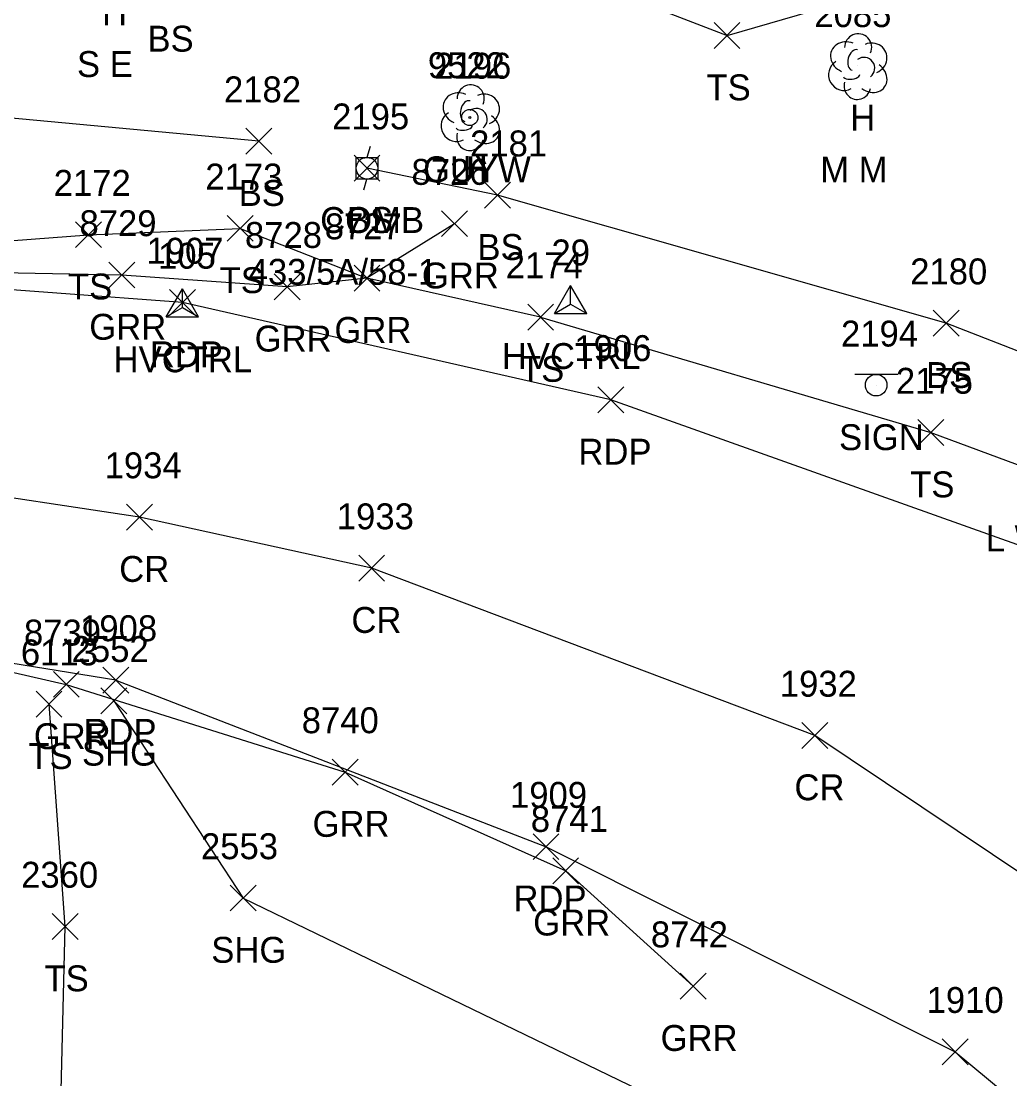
# Model space of a CAD drawing. Extents: x 1482574 to 1485769, y 580696 to 595649.
# Drawn here: x 1484775.7 to 1484852.1, y 582749.4 to 582831.1 of the extents above; entities that cross this region are included whole.
import ezdxf

# ---------------------------------------------------------------- set-up
doc = ezdxf.new("R2010")
doc.units = 0
for name, color, linetype in [('C_A', 7, 'Continuous'), ('C_I', 7, 'Continuous'), ('CPSM', 7, 'Continuous'), ('L_A', 7, 'Continuous'), ('L_C', 7, 'Continuous'), ('L_I', 7, 'Continuous'), ('L_TIC', 7, 'Continuous'), ('LELB', 7, 'Continuous'), ('LTD', 7, 'Continuous'), ('P_A', 7, 'Continuous'), ('P_I', 7, 'Continuous'), ('P_TIC', 7, 'Continuous'), ('PET', 7, 'Continuous'), ('PRC', 7, 'Continuous'), ('PSU', 7, 'Continuous'), ('R_A', 7, 'Continuous'), ('R_I', 7, 'Continuous'), ('R_TIC', 7, 'Continuous'), ('RGR', 7, 'Continuous'), ('S_A', 7, 'Continuous'), ('S_I', 7, 'Continuous'), ('SSGN', 7, 'Continuous'), ('U_A', 7, 'Continuous'), ('U_C', 7, 'Continuous'), ('U_I', 7, 'Continuous'), ('UP', 7, 'Continuous'), ('UPGW', 7, 'Continuous')]:
    doc.layers.add(name, color=color, linetype=linetype)

msp = doc.modelspace()

# ---------------------------------------------------------------- linework, layer by layer
at = {"layer": 'CPSM'}
for p, q in [((1484786.919, 582808.238), (1484788.169, 582810.403)), ((1484789.419, 582808.238), (1484788.169, 582810.403)), ((1484788.169, 582808.959), (1484788.169, 582810.403)), ((1484816.891, 582808.49), (1484818.141, 582810.655)), ((1484819.391, 582808.49), (1484818.141, 582810.655)), ((1484818.142, 582809.211), (1484818.141, 582810.655)), ((1484786.919, 582808.238), (1484788.169, 582808.959)), ((1484788.169, 582808.959), (1484788.169, 582808.959)), ((1484788.169, 582808.959), (1484789.419, 582808.238)), ((1484816.891, 582808.49), (1484818.142, 582809.211)), ((1484818.142, 582809.211), (1484818.142, 582809.211)), ((1484818.142, 582809.211), (1484819.391, 582808.49)), ((1484786.919, 582808.238), (1484789.419, 582808.238)), ((1484816.891, 582808.49), (1484819.391, 582808.49))]:
    msp.add_line(p, q, dxfattribs=at)
at = {"layer": 'L_TIC'}
for points in [[(1484829.222, 582828.96), (1484831.222, 582830.96)], [(1484831.222, 582828.96), (1484829.222, 582830.96)], [(1484793.078, 582820.804), (1484795.078, 582822.804)], [(1484795.078, 582820.804), (1484793.078, 582822.804)], [(1484801.424, 582818.714), (1484803.424, 582820.714)], [(1484803.424, 582818.714), (1484801.424, 582820.714)], [(1484811.509, 582816.63), (1484813.509, 582818.63)], [(1484813.509, 582816.63), (1484811.509, 582818.63)], [(1484791.637, 582814.071), (1484793.637, 582816.071)], [(1484793.637, 582814.071), (1484791.637, 582816.071)], [(1484779.931, 582813.582), (1484781.931, 582815.582)], [(1484781.931, 582813.582), (1484779.931, 582815.582)], [(1484814.83, 582807.221), (1484816.83, 582809.221)], [(1484816.83, 582807.221), (1484814.83, 582809.221)], [(1484846.142, 582806.748), (1484848.142, 582808.748)], [(1484848.142, 582806.748), (1484846.142, 582808.748)], [(1484844.951, 582798.3), (1484846.951, 582800.3)], [(1484846.951, 582798.3), (1484844.951, 582800.3)], [(1484776.877, 582777.323), (1484778.877, 582779.323)], [(1484778.877, 582777.323), (1484776.877, 582779.323)], [(1484778.117, 582760.154), (1484780.117, 582762.154)], [(1484780.117, 582760.154), (1484778.117, 582762.154)]]:
    msp.add_lwpolyline(points, dxfattribs=at)
at = {"layer": 'LELB'}
for points in [[(1484930.075, 582958.374), (1484898.404, 582986.068), (1484885.554, 582979.456), (1484884.784, 582958.513), (1484871.191, 582937.248), (1484856.629, 582909.868), (1484844.08, 582888.034), (1484828.702, 582873.627), (1484804.553, 582861.773), (1484803.545, 582840.271), (1484830.222, 582829.96), (1484870.565, 582841.657), (1484888.105, 582857.152), (1484906.183, 582866.738), (1484913.618, 582889.627), (1484923.002, 582915.85), (1484936.072, 582941.351)], [(1484794.078, 582821.804), (1484772.473, 582823.805), (1484769.849, 582818.467)], [(1484908.923, 582797.42), (1484876.056, 582796.475), (1484847.142, 582807.748), (1484812.509, 582817.63), (1484802.424, 582819.714)], [(1484768.983, 582813.683), (1484780.931, 582814.582), (1484792.637, 582815.071)], [(1484792.637, 582815.071), (1484802.424, 582811.226)], [(1484815.83, 582808.221), (1484802.424, 582811.226)], [(1484815.83, 582808.221), (1484845.951, 582799.3), (1484873.31, 582789.166), (1484908.333, 582791.902)], [(1484779.117, 582761.154), (1484777.877, 582778.323)], [(1484814.455, 582685.623), (1484801.591, 582696.633), (1484787.208, 582716.764), (1484781.62, 582729.514), (1484778.645, 582741.098), (1484779.117, 582761.154)]]:
    msp.add_lwpolyline(points, dxfattribs=at)
at = {"layer": 'LTD'}
for p, q in [((1484840.298, 582827.614), (1484840.298, 582827.614)), ((1484840.298, 582827.614), (1484840.298, 582827.614)), ((1484810.383, 582823.67), (1484810.383, 582823.67)), ((1484810.383, 582823.67), (1484810.383, 582823.67))]:
    msp.add_line(p, q, dxfattribs=at)
for centre in [(1484840.345, 582829.048), (1484810.43, 582825.104)]:
    msp.add_arc(centre, 1.047, 335.52715, 180.95627, dxfattribs=at)
for centre, major_axis, ratio, start_param, end_param in [((1484839.506, 582828.281), (1.21, -0.512), 0.895232, 1.570796, 4.712389), ((1484841.34, 582828.198), (-1.141, -0.483), 0.949671, 1.570796, 4.712389), ((1484840.09, 582828.072), (-0.208, -0.792), 0.645439, 3.141593, 6.283185), ((1484840.798, 582827.447), (-0.5, 0.667), 0.989748, 3.141593, 6.283185), ((1484839.215, 582826.905), (0.584, -1.042), 0.959034, 3.141593, 6.283185), ((1484841.298, 582826.781), (-1.09, 0.792), 0.841452, 1.570796, 4.712389), ((1484839.84, 582826.864), (-0.625, -0.083), 0.423636, 0, 3.141593), ((1484840.298, 582826.114), (0.265, 1.061), 0.942809, 1.570796, 4.712389), ((1484809.591, 582824.337), (1.21, -0.512), 0.895232, 1.570796, 4.712389), ((1484810.175, 582824.128), (-0.208, -0.792), 0.645439, 3.141593, 6.283185), ((1484811.425, 582824.254), (-1.141, -0.483), 0.949671, 1.570796, 4.712389), ((1484810.883, 582823.503), (-0.5, 0.667), 0.989748, 3.141593, 6.283185), ((1484809.3, 582822.961), (0.584, -1.042), 0.959034, 3.141593, 6.283185), ((1484811.383, 582822.837), (-1.09, 0.792), 0.841452, 1.570796, 4.712389), ((1484809.925, 582822.92), (-0.625, -0.083), 0.423636, 0, 3.141593), ((1484810.383, 582822.17), (0.265, 1.061), 0.942809, 1.570796, 4.712389)]:
    msp.add_ellipse(centre, major_axis=major_axis, ratio=ratio, start_param=start_param, end_param=end_param, dxfattribs=at)
at = {"layer": 'P_TIC'}
for points in [[(1484787.175, 582808.343), (1484789.175, 582810.343)], [(1484789.175, 582808.343), (1484787.175, 582810.343)], [(1484820.259, 582800.823), (1484822.259, 582802.823)], [(1484822.259, 582800.823), (1484820.259, 582802.823)], [(1484783.862, 582791.771), (1484785.862, 582793.771)], [(1484785.862, 582791.771), (1484783.862, 582793.771)], [(1484801.788, 582787.831), (1484803.788, 582789.831)], [(1484803.788, 582787.831), (1484801.788, 582789.831)], [(1484782.044, 582779.189), (1484784.044, 582781.189)], [(1484784.044, 582779.189), (1484782.044, 582781.189)], [(1484781.883, 582777.582), (1484783.883, 582779.582)], [(1484783.883, 582777.582), (1484781.883, 582779.582)], [(1484835.991, 582774.905), (1484837.991, 582776.905)], [(1484837.991, 582774.905), (1484835.991, 582776.905)], [(1484815.246, 582766.322), (1484817.246, 582768.322)], [(1484817.246, 582766.322), (1484815.246, 582768.322)], [(1484791.867, 582762.355), (1484793.867, 582764.355)], [(1484793.867, 582762.355), (1484791.867, 582764.355)], [(1484846.841, 582750.482), (1484848.841, 582752.482)], [(1484848.841, 582750.482), (1484846.841, 582752.482)]]:
    msp.add_lwpolyline(points, dxfattribs=at)
at = {"layer": 'PET'}
for points in [[(1484788.175, 582809.343), (1484768.759, 582810.777)], [(1485020.757, 582798.349), (1484983.795, 582796.446), (1484947.434, 582794.054), (1484909.448, 582789.54), (1484886.561, 582787.246), (1484855.203, 582789.74), (1484821.259, 582801.823), (1484788.175, 582809.343)], [(1484783.044, 582780.189), (1484769.511, 582782.371)], [(1484783.044, 582780.189), (1484816.246, 582767.322), (1484847.841, 582751.482), (1484876.023, 582728.077), (1484901.463, 582701.243), (1484925.685, 582673.228), (1484949.727, 582644.038), (1484972.565, 582615.528), (1484995.301, 582586.774), (1485019.13, 582557.04), (1485042.771, 582527.444), (1485066.531, 582498.212), (1485089.267, 582469.57)]]:
    msp.add_lwpolyline(points, dxfattribs=at)
at = {"layer": 'PRC'}
for points in [[(1484784.862, 582792.771), (1484769.173, 582795.143)], [(1485098.719, 582476.853), (1485076.301, 582505.095), (1485053.487, 582533.668), (1485030.921, 582562.286), (1485008.08, 582591.348), (1484985.97, 582619.468), (1484963.779, 582647.575), (1484940.984, 582675.636), (1484917.814, 582703.392), (1484893.69, 582730.337), (1484867.171, 582755.691), (1484836.991, 582775.905), (1484802.788, 582788.831), (1484784.862, 582792.771)]]:
    msp.add_lwpolyline(points, dxfattribs=at)
at = {"layer": 'PSU'}
msp.add_lwpolyline([(1484782.883, 582778.582), (1484792.867, 582763.355), (1484832.319, 582744.235), (1484859.314, 582725.688), (1484897.86, 582688.612), (1484940.124, 582637.545), (1484961.84, 582623.139)], dxfattribs=at)
at = {"layer": 'R_TIC'}
for points in [[(1484808.173, 582814.432), (1484810.173, 582816.432)], [(1484810.173, 582814.432), (1484808.173, 582816.432)], [(1484782.497, 582810.469), (1484784.497, 582812.469)], [(1484784.497, 582810.469), (1484782.497, 582812.469)], [(1484801.424, 582810.226), (1484803.424, 582812.226)], [(1484803.424, 582810.226), (1484801.424, 582812.226)], [(1484795.263, 582809.56), (1484797.263, 582811.56)], [(1484797.263, 582809.56), (1484795.263, 582811.56)], [(1484778.212, 582778.855), (1484780.212, 582780.855)], [(1484780.212, 582778.855), (1484778.212, 582780.855)], [(1484799.734, 582772.083), (1484801.734, 582774.083)], [(1484801.734, 582772.083), (1484799.734, 582774.083)], [(1484816.765, 582764.462), (1484818.765, 582766.462)], [(1484818.765, 582764.462), (1484816.765, 582766.462)], [(1484826.604, 582755.548), (1484828.604, 582757.548)], [(1484828.604, 582755.548), (1484826.604, 582757.548)]]:
    msp.add_lwpolyline(points, dxfattribs=at)
at = {"layer": 'RGR'}
for points in [[(1484809.173, 582815.432), (1484802.424, 582811.226), (1484796.263, 582810.56), (1484783.497, 582811.469), (1484768.769, 582811.751)], [(1484769.537, 582782.059), (1484779.212, 582779.855), (1484800.734, 582773.083), (1484817.765, 582765.462), (1484827.604, 582756.548)]]:
    msp.add_lwpolyline(points, dxfattribs=at)
at = {"layer": 'SSGN'}
for p, q in [((1484840.085, 582803.799), (1484843.418, 582803.799)), ((1484841.732, 582802.965), (1484841.732, 582802.965))]:
    msp.add_line(p, q, dxfattribs=at)
msp.add_circle((1484841.732, 582802.965), 0.833, dxfattribs=at)
at = {"layer": 'UP'}
for p, q in [((1484802.674, 582821.381), (1484802.424, 582820.547)), ((1484801.591, 582818.881), (1484801.591, 582820.547)), ((1484801.591, 582820.547), (1484803.257, 582820.547)), ((1484803.257, 582820.547), (1484803.257, 582818.881)), ((1484802.424, 582819.714), (1484802.424, 582819.714)), ((1484803.257, 582818.881), (1484801.591, 582818.881)), ((1484802.174, 582818.047), (1484802.424, 582818.881))]:
    msp.add_line(p, q, dxfattribs=at)
msp.add_circle((1484802.424, 582819.714), 0.833, dxfattribs=at)
at = {"layer": 'UPGW'}
for radius in [0.625, 0.0833]:
    msp.add_circle((1484810.36, 582823.631), radius, dxfattribs=at)

# ---------------------------------------------------------------- texts
at = {"layer": 'C_A'}
for p in [(1484812.835, 582804.211), (1484782.862, 582803.959)]:
    msp.add_text('HVCTRL', height=2, dxfattribs=at).set_placement(p)
at = {"layer": 'C_I'}
for s, p in [('105', (1484786.295, 582811.959)), ('29', (1484816.669, 582812.211))]:
    msp.add_text(s, height=2, dxfattribs=at).set_placement(p)
at = {"layer": 'L_A'}
for s, p in [('H', (1484781.972, 582830.76)), ('BS', (1484785.476, 582828.719)), ('TS', (1484828.632, 582824.96)), ('H', (1484839.731, 582822.614)), ('H', (1484809.816, 582818.67)), ('BS', (1484792.519, 582816.804)), ('BS', (1484800.865, 582814.714)), ('BS', (1484810.95, 582812.63)), ('TS', (1484791.046, 582810.071)), ('TS', (1484779.34, 582809.582)), ('TS', (1484814.239, 582803.221)), ('BS', (1484845.583, 582802.748)), ('TS', (1484844.36, 582794.3)), ('TS', (1484776.286, 582773.323)), ('TS', (1484777.526, 582756.154))]:
    msp.add_text(s, height=2, dxfattribs=at).set_placement(p)
at = {"layer": 'L_C'}
for s, p in [('S E', (1484780.035, 582826.76)), ('M M', (1484837.416, 582818.614)), ('L WILLOW', (1484850.193, 582790.126))]:
    msp.add_text(s, height=2, dxfattribs=at).set_placement(p)
at = {"layer": 'L_I'}
for s, p in [('2085', (1484836.959, 582830.614)), ('9522', (1484807.123, 582826.67)), ('2182', (1484791.385, 582824.804)), ('2195', (1484799.731, 582822.714)), ('2181', (1484810.383, 582820.63)), ('2173', (1484789.944, 582818.071)), ('2172', (1484778.238, 582817.582)), ('2174', (1484813.137, 582811.221)), ('2180', (1484844.362, 582810.748)), ('2175', (1484843.258, 582802.3)), ('6113', (1484775.704, 582781.323)), ('2360', (1484775.723, 582764.154))]:
    msp.add_text(s, height=2, dxfattribs=at).set_placement(p)
at = {"layer": 'P_A'}
for s, p in [('RDP', (1484785.663, 582804.343)), ('RDP', (1484818.747, 582796.823)), ('CR', (1484783.295, 582787.771)), ('CR', (1484801.221, 582783.831)), ('RDP', (1484780.532, 582775.189)), ('SHG', (1484780.418, 582773.582)), ('CR', (1484835.424, 582770.905)), ('RDP', (1484813.734, 582762.322)), ('SHG', (1484790.402, 582758.355))]:
    msp.add_text(s, height=2, dxfattribs=at).set_placement(p)
at = {"layer": 'P_I'}
for s, p in [('1907', (1484785.403, 582812.343)), ('1906', (1484818.432, 582804.823)), ('1934', (1484782.169, 582795.771)), ('1933', (1484800.095, 582791.831)), ('1908', (1484780.272, 582783.189)), ('2552', (1484779.623, 582781.582)), ('1932', (1484834.298, 582778.905)), ('1909', (1484813.466, 582770.322)), ('2553', (1484789.607, 582766.355)), ('1910', (1484845.628, 582754.482))]:
    msp.add_text(s, height=2, dxfattribs=at).set_placement(p)
at = {"layer": 'R_A'}
for p in [(1484806.661, 582810.432), (1484780.985, 582806.469), (1484799.912, 582806.226), (1484793.751, 582805.56), (1484776.7, 582774.855), (1484798.222, 582768.083), (1484815.253, 582760.462), (1484825.092, 582751.548)]:
    msp.add_text('GRR', height=2, dxfattribs=at).set_placement(p)
at = {"layer": 'R_I'}
for s, p in [('8726', (1484805.858, 582818.432)), ('8729', (1484780.229, 582814.469)), ('8727', (1484799.164, 582814.226)), ('8728', (1484793.003, 582813.56)), ('8739', (1484775.944, 582782.855)), ('8740', (1484797.388, 582776.083)), ('8741', (1484815.072, 582768.462)), ('8742', (1484824.344, 582759.548))]:
    msp.add_text(s, height=2, dxfattribs=at).set_placement(p)
at = {"layer": 'S_A'}
msp.add_text('SIGN', height=2, dxfattribs=at).set_placement((1484838.869, 582797.945))
at = {"layer": 'S_I'}
msp.add_text('2194', height=2, dxfattribs=at).set_placement((1484839.019, 582805.945))
at = {"layer": 'U_A'}
for s, p in [('GUYW', (1484806.754, 582818.631)), ('COMB', (1484798.81, 582814.714))]:
    msp.add_text(s, height=2, dxfattribs=at).set_placement(p)
at = {"layer": 'U_C'}
msp.add_text('433/5A/58-1', height=2, dxfattribs=at).set_placement((1484793.29, 582810.714))
at = {"layer": 'U_I'}
for s, p in [('2196', (1484807.612, 582826.631)), ('2195', (1484799.731, 582822.714))]:
    msp.add_text(s, height=2, dxfattribs=at).set_placement(p)

doc.saveas('drawing.dxf')
